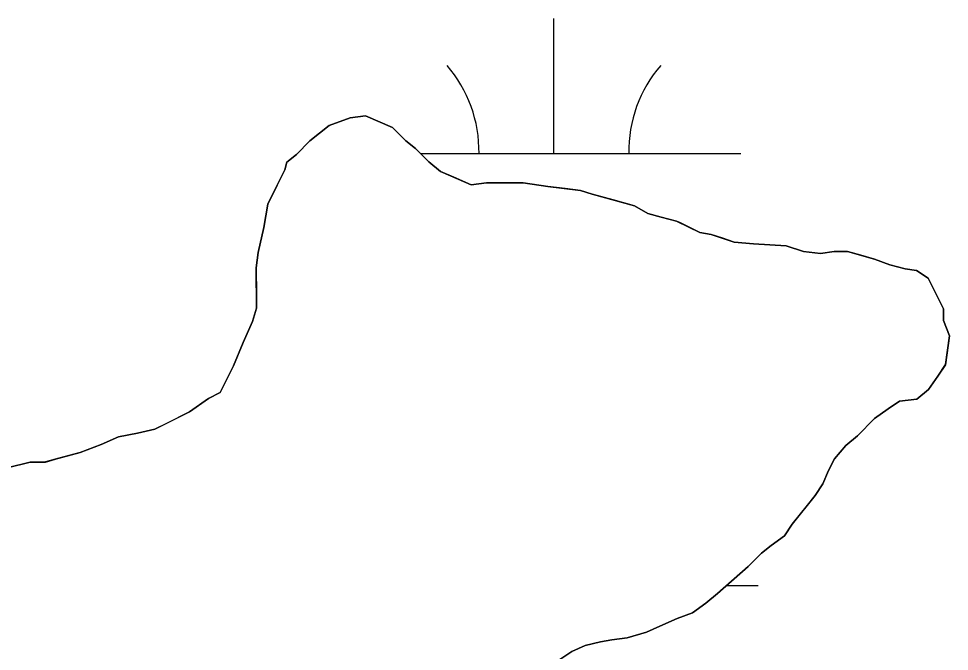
# Model space of a CAD drawing. Extents: x 3161564 to 3199464, y 849354 to 874788.
# Drawn here: x 3188796.9 to 3189045.6, y 857866.2 to 858035.2 of the extents above; entities that cross this region are included whole.
import ezdxf

# ---------------------------------------------------------------- set-up
doc = ezdxf.new("R2010")
doc.units = 0
for name, color, linetype in [('V-SITE-VEGE', 7, 'Continuous'), ('V-TOPO-SHOR', 7, 'Continuous'), ('V-WETL-SWMP', 7, 'Continuous')]:
    doc.layers.add(name, color=color, linetype=linetype)

msp = doc.modelspace()

# ---------------------------------------------------------------- linework, layer by layer
at = {"layer": 'V-SITE-VEGE'}
msp.add_lwpolyline([(3188793.79, 857915.26), (3188799.94, 857916.81), (3188804.05, 857916.82), (3188813.28, 857919.39), (3188818.91, 857921.45), (3188823.53, 857923.51), (3188833.27, 857925.58), (3188842.5, 857930.21), (3188847.62, 857933.81), (3188850.7, 857935.35), (3188854.28, 857942.54), (3188856.83, 857948.7), (3188859.39, 857954.34), (3188860.41, 857957.93), (3188860.39, 857968.71), (3188860.9, 857972.81), (3188862.43, 857979.48), (3188863.45, 857985.64), (3188868.05, 857994.88), (3188868.56, 857996.93), (3188871.12, 857998.98), (3188874.71, 858002.58), (3188879.83, 858006.69), (3188885.47, 858008.75), (3188889.57, 858009.27), (3188896.76, 858006.2), (3188900.35, 858002.62), (3188902.92, 858000.57), (3188906.52, 857996.99), (3188909.6, 857994.43), (3188917.81, 857990.85), (3188921.91, 857991.37), (3188931.66, 857991.38), (3188938.33, 857990.36), (3188947.05, 857989.35), (3188950.13, 857988.33), (3188961.42, 857985.27), (3188965.01, 857983.22), (3188968.6, 857982.2), (3188972.71, 857981.18), (3188978.87, 857978.11), (3188981.94, 857977.6), (3188988.1, 857975.56), (3188993.23, 857975.06), (3189001.95, 857974.56), (3189006.57, 857973.02), (3189011.19, 857972.52), (3189014.78, 857973.04), (3189018.37, 857973.04), (3189025.55, 857971), (3189029.66, 857969.47), (3189033.76, 857968.44), (3189036.84, 857967.94), (3189039.92, 857965.89), (3189044.04, 857957.69), (3189044.04, 857954.61), (3189045.59, 857950.51), (3189044.58, 857942.82), (3189042.53, 857939.74), (3189039.97, 857936.14), (3189036.89, 857933.57), (3189032.28, 857933.05), (3189029.2, 857931), (3189025.62, 857928.43), (3189021.01, 857923.8), (3189017.93, 857921.23), (3189014.86, 857917.64), (3189013.33, 857914.56), (3189011.79, 857910.97), (3189009.75, 857907.88), (3189003.6, 857900.18), (3189001.56, 857897.1), (3188997.97, 857894.53), (3188995.41, 857892.48), (3188991.82, 857888.88), (3188983.63, 857881.69), (3188980.55, 857879.12), (3188976.96, 857876.55), (3188972.86, 857875), (3188964.66, 857871.4), (3188959.53, 857869.86), (3188955.43, 857869.34), (3188952.35, 857868.82), (3188948.25, 857867.79), (3188944.66, 857866.24), (3188938.52, 857862.13)], dxfattribs=at)
at = {"layer": 'V-TOPO-SHOR'}
for points in [[(3188938.52, 857862.13), (3188944.66, 857866.24), (3188948.25, 857867.79), (3188952.35, 857868.82), (3188955.43, 857869.34), (3188959.53, 857869.86), (3188964.66, 857871.4), (3188968.25, 857872.95), (3188972.86, 857875), (3188976.96, 857876.55), (3188980.55, 857879.12), (3188983.63, 857881.69), (3188991.82, 857888.88), (3188995.41, 857892.48), (3188997.97, 857894.53), (3189001.56, 857897.1), (3189003.6, 857900.18), (3189007.7, 857905.32), (3189009.75, 857907.88), (3189011.79, 857910.97), (3189013.33, 857914.56), (3189014.86, 857917.64), (3189017.93, 857921.23), (3189021.01, 857923.8), (3189025.62, 857928.43), (3189029.2, 857931), (3189032.28, 857933.05), (3189036.89, 857933.57), (3189039.97, 857936.14), (3189042.53, 857939.74), (3189044.57, 857942.82), (3189045.59, 857950.51), (3189044.04, 857954.61), (3189044.04, 857957.69), (3189041.98, 857961.79), (3189039.92, 857965.89), (3189036.84, 857967.94), (3189033.76, 857968.45), (3189029.66, 857969.47), (3189025.55, 857971), (3189021.96, 857972.02), (3189018.37, 857973.04), (3189014.78, 857973.04), (3189011.19, 857972.52), (3189006.57, 857973.02), (3189001.95, 857974.56), (3188993.23, 857975.06), (3188988.1, 857975.56), (3188985.02, 857976.58), (3188981.94, 857977.6), (3188978.87, 857978.11), (3188973.73, 857980.67), (3188972.71, 857981.18), (3188968.6, 857982.2), (3188965.01, 857983.22), (3188961.42, 857985.27), (3188955.77, 857986.8), (3188950.13, 857988.33), (3188947.05, 857989.35), (3188942.94, 857989.86), (3188938.33, 857990.36), (3188931.66, 857991.38), (3188930.12, 857991.38), (3188921.91, 857991.37), (3188917.81, 857990.85), (3188913.19, 857992.89), (3188909.6, 857994.43), (3188906.52, 857996.99), (3188902.92, 858000.57), (3188900.35, 858002.62), (3188896.76, 858006.2), (3188889.57, 858009.27), (3188885.47, 858008.75), (3188879.83, 858006.69), (3188874.71, 858002.58), (3188871.12, 857998.98), (3188868.56, 857996.93)], [(3188868.56, 857996.93), (3188868.05, 857994.88), (3188866, 857990.77), (3188863.45, 857985.64), (3188862.43, 857979.48), (3188860.9, 857972.81), (3188860.39, 857968.71), (3188860.41, 857961.52), (3188860.41, 857957.93), (3188859.39, 857954.34), (3188856.83, 857948.7), (3188854.28, 857942.54), (3188852.74, 857939.46), (3188850.7, 857935.35), (3188847.62, 857933.81), (3188842.5, 857930.21), (3188836.35, 857927.12), (3188833.27, 857925.58), (3188828.66, 857924.55), (3188823.53, 857923.51), (3188818.91, 857921.45), (3188813.28, 857919.39), (3188807.64, 857917.85), (3188804.05, 857916.82), (3188799.94, 857916.81), (3188793.79, 857915.26)]]:
    msp.add_lwpolyline(points, dxfattribs=at)
at = {"layer": 'V-WETL-SWMP'}
for p, q in [((3188939.9, 857999.24), (3188939.9, 858035.24)), ((3188879.83, 858006.68), (3188885.47, 858008.74)), ((3188885.47, 858008.74), (3188889.57, 858009.26)), ((3188889.57, 858009.26), (3188896.76, 858006.2)), ((3188874.71, 858002.57), (3188879.83, 858006.68)), ((3188896.76, 858006.2), (3188900.35, 858002.61)), ((3188871.12, 857998.98), (3188874.71, 858002.57)), ((3188900.35, 858002.61), (3188902.92, 858000.56)), ((3188902.92, 858000.56), (3188906.52, 857996.98)), ((3188868.05, 857994.87), (3188868.56, 857996.92)), ((3188868.56, 857996.92), (3188871.12, 857998.98)), ((3188904.25, 857999.24), (3188989.9, 857999.24)), ((3188906.52, 857996.98), (3188909.6, 857994.42)), ((3188863.45, 857985.63), (3188868.05, 857994.87)), ((3188909.6, 857994.42), (3188913.19, 857992.88)), ((3188913.19, 857992.88), (3188917.81, 857990.84)), ((3188917.81, 857990.84), (3188921.91, 857991.36)), ((3188921.91, 857991.36), (3188931.66, 857991.37)), ((3188931.66, 857991.37), (3188938.33, 857990.36)), ((3188938.33, 857990.36), (3188942.95, 857989.85)), ((3188942.95, 857989.85), (3188947.05, 857989.34)), ((3188947.05, 857989.34), (3188950.13, 857988.32)), ((3188950.13, 857988.32), (3188961.42, 857985.26)), ((3188862.43, 857979.47), (3188863.45, 857985.63)), ((3188961.42, 857985.26), (3188965.01, 857983.21)), ((3188965.01, 857983.21), (3188968.6, 857982.19)), ((3188968.6, 857982.19), (3188972.71, 857981.17)), ((3188972.71, 857981.17), (3188978.87, 857978.11)), ((3188860.9, 857972.8), (3188862.43, 857979.47)), ((3188978.87, 857978.11), (3188981.95, 857977.6)), ((3188981.95, 857977.6), (3188988.11, 857975.56)), ((3188988.11, 857975.56), (3188993.24, 857975.05)), ((3188993.24, 857975.05), (3189001.96, 857974.55)), ((3189001.96, 857974.55), (3189006.57, 857973.02)), ((3188860.4, 857968.7), (3188860.9, 857972.8)), ((3189006.57, 857973.02), (3189011.19, 857972.51)), ((3189011.19, 857972.51), (3189014.78, 857973.03)), ((3189014.78, 857973.03), (3189018.37, 857973.04)), ((3189018.37, 857973.04), (3189025.56, 857970.99)), ((3189025.56, 857970.99), (3189029.66, 857969.46)), ((3188860.41, 857957.93), (3188860.4, 857968.7)), ((3189029.66, 857969.46), (3189033.77, 857968.44)), ((3189033.77, 857968.44), (3189036.84, 857967.93)), ((3189036.84, 857967.93), (3189039.93, 857965.89)), ((3189039.93, 857965.89), (3189044.04, 857957.69)), ((3188859.39, 857954.34), (3188860.41, 857957.93)), ((3189044.04, 857957.69), (3189044.05, 857954.61)), ((3188856.83, 857948.69), (3188859.39, 857954.34)), ((3189044.05, 857954.61), (3189045.59, 857950.51)), ((3189045.59, 857950.51), (3189044.58, 857942.81)), ((3188854.28, 857942.53), (3188856.83, 857948.69)), ((3188850.7, 857935.34), (3188854.28, 857942.53)), ((3189044.58, 857942.81), (3189042.53, 857939.73)), ((3189042.53, 857939.73), (3189039.97, 857936.14)), ((3188847.62, 857933.8), (3188850.7, 857935.34)), ((3189039.97, 857936.14), (3189036.9, 857933.57)), ((3188842.5, 857930.2), (3188847.62, 857933.8)), ((3189032.28, 857933.05), (3189029.2, 857930.99)), ((3189036.9, 857933.57), (3189032.28, 857933.05)), ((3188833.27, 857925.57), (3188842.5, 857930.2)), ((3189029.2, 857930.99), (3189025.62, 857928.42)), ((3189025.62, 857928.42), (3189021.01, 857923.8)), ((3188828.66, 857924.54), (3188833.27, 857925.57)), ((3188818.92, 857921.45), (3188823.53, 857923.51)), ((3188823.53, 857923.51), (3188828.66, 857924.54)), ((3189021.01, 857923.8), (3189017.93, 857921.23)), ((3188813.28, 857919.39), (3188818.92, 857921.45)), ((3189017.93, 857921.23), (3189014.86, 857917.63)), ((3188804.05, 857916.81), (3188807.64, 857917.84)), ((3188807.64, 857917.84), (3188813.28, 857919.39)), ((3189014.86, 857917.63), (3189013.33, 857914.55)), ((3188793.79, 857915.26), (3188799.95, 857916.8)), ((3188799.95, 857916.8), (3188804.05, 857916.81)), ((3189013.33, 857914.55), (3189011.79, 857910.96)), ((3189011.79, 857910.96), (3189009.75, 857907.88)), ((3189009.75, 857907.88), (3189003.6, 857900.18)), ((3189003.6, 857900.18), (3189001.56, 857897.1)), ((3189001.56, 857897.1), (3188997.97, 857894.53)), ((3188995.41, 857892.47), (3188991.82, 857888.88)), ((3188997.97, 857894.53), (3188995.41, 857892.47)), ((3188991.82, 857888.88), (3188983.63, 857881.68)), ((3188986.04, 857883.8), (3188994.49, 857883.8)), ((3188983.63, 857881.68), (3188980.55, 857879.11)), ((3188980.55, 857879.11), (3188976.97, 857876.54)), ((3188976.97, 857876.54), (3188972.86, 857875)), ((3188968.25, 857872.94), (3188964.66, 857871.4)), ((3188972.86, 857875), (3188968.25, 857872.94)), ((3188964.66, 857871.4), (3188959.54, 857869.85)), ((3188948.25, 857867.78), (3188944.67, 857866.24)), ((3188952.36, 857868.81), (3188948.25, 857867.78)), ((3188955.43, 857869.33), (3188952.36, 857868.81)), ((3188959.54, 857869.85), (3188955.43, 857869.33))]:
    msp.add_line(p, q, dxfattribs=at)
for centre, start, end in [((3188884.66, 857999.71), 359.2282, 40.7718), ((3188995.14, 857999.71), 139.2282, 180.7718)]:
    msp.add_arc(centre, 35.25, start, end, dxfattribs=at)

doc.saveas('drawing.dxf')
